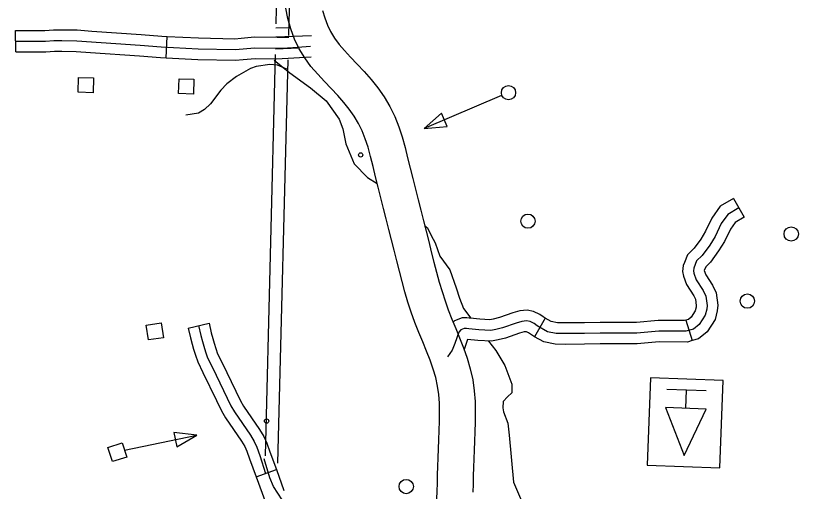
# Model space of a CAD drawing. Extents: x 653372 to 905732, y 627442 to 787275.
# Drawn here: x 852640 to 858104, y 661666 to 664990 of the extents above; entities that cross this region are included whole.
import ezdxf

# ---------------------------------------------------------------- set-up
doc = ezdxf.new("R2010")
doc.units = 0
for name, color, linetype in [('Level 10', 7, 'Continuous'), ('Level 2', 7, 'Continuous'), ('Level 35', 7, 'Continuous'), ('Level 45', 7, 'Continuous'), ('Level 56', 7, 'Continuous'), ('Level 57', 7, 'Continuous')]:
    doc.layers.add(name, color=color, linetype=linetype)

msp = doc.modelspace()

# ---------------------------------------------------------------- linework, layer by layer
at = {"layer": 'Level 10'}
for points in [[(855581.4, 661613.7), (855582.9, 661668.2), (855584.5, 661724.2), (855586.2, 661781.5), (855588, 661840.2), (855590, 661900.5), (855592, 661962.3), (855594.1, 662026.2), (855596.6, 662091.3), (855598.9, 662155.9), (855599.9, 662219.4), (855598.7, 662281.5), (855594.1, 662342.1), (855585.7, 662401.5), (855572.8, 662460.7), (855555.1, 662520.9), (855533.8, 662582.4), (855509, 662645.2), (855482.2, 662710.1), (855454.7, 662777), (855427.4, 662846.3), (855402, 662917.6), (855379.1, 662989.3), (855358.1, 663061), (855338.2, 663133.4), (855319.5, 663205.8), (855300.9, 663277.9), (855282.5, 663350.5), (855264, 663423.3), (855245.5, 663496.3), (855226.9, 663569.8), (855208.5, 663643.5), (855189.9, 663717.2), (855171.2, 663791), (855152.7, 663864.9), (855135.2, 663937.2), (855118.1, 664005.9), (855100.2, 664070.1), (855080.7, 664129.5), (855058.5, 664185.2), (855033, 664237.5), (855003.3, 664287.7), (854969.5, 664336.5), (854931.2, 664384.2), (854888.8, 664431.9), (854843.4, 664480.2), (854796.5, 664529.3), (854748.7, 664580.5), (854701.8, 664636), (854658.8, 664695.4), (854620.1, 664758.7), (854587, 664826.8), (854560.8, 664897.3), (854540.8, 664969.1), (854526.4, 665041.3)], [(854783.1, 665026.9), (854797.8, 664974.1), (854816.2, 664924.6), (854838.6, 664878.4), (854866.1, 664833.6), (854898, 664789.5), (854934.9, 664745.9), (854977.5, 664700.2), (855024.1, 664651.4), (855072.5, 664599.9), (855121.4, 664544.9), (855169.1, 664485.4), (855212.9, 664422.3), (855252.3, 664355.8), (855286.3, 664285.9), (855314.8, 664214.4), (855338.5, 664142.3), (855358.8, 664069.3), (855376.9, 663996.6), (855394.4, 663924.4), (855412.6, 663851.7), (855431.2, 663778.2), (855449.9, 663704.1), (855468.3, 663630.5), (855486.8, 663557.4), (855505.2, 663484.5), (855523.7, 663411.9), (855542.1, 663339.6), (855560.5, 663267.9), (855578.7, 663197.5), (855597.5, 663129), (855617.1, 663062.2), (855637.9, 662997.2), (855660.5, 662933.6), (855685.5, 662870.1), (855712.4, 662804.9), (855739.8, 662738.2), (855767.2, 662668.9), (855792.2, 662596.9), (855814.1, 662522.4), (855830.9, 662445.6), (855841.8, 662368.9), (855847.4, 662293.3), (855848.9, 662220), (855847.8, 662149.5), (855845.4, 662082), (855842.9, 662017.3), (855840.8, 661954.2), (855838.8, 661892.4), (855836.8, 661832.3), (855835, 661773.9), (855833.3, 661717), (855831.8, 661661.2)]]:
    msp.add_lwpolyline(points, dxfattribs=at)
at = {"layer": 'Level 2'}
for points in [[(854458.5, 664932.6), (854466.4, 665255.7)], [(854547.2, 664850.9), (854556.6, 665212.8)], [(854384.5, 661914), (854453.2, 664717.7)], [(854470.2, 661862.8), (854542.9, 664682.5)]]:
    msp.add_lwpolyline(points, dxfattribs=at)
at = {"layer": 'Level 35'}
for points in [[(854533.9, 664616.7), (854467.1, 664645.1), (854415.2, 664647.8), (854320.3, 664635), (854280.1, 664620.5), (854182.6, 664564.7), (854114.1, 664514.6), (854073.6, 664470.1), (853999.5, 664373), (853958.1, 664333.5), (853916.8, 664308), (853828.8, 664294.1)], [(854445, 664679.4), (854555, 664591.1), (854697.5, 664486.6), (854808.4, 664394.8), (854899.4, 664267.7), (854925.3, 664199.1), (854946.4, 664094.8), (854968.7, 664039.4), (855003, 663954.8), (855097.3, 663859.4), (855164.3, 663818.4)], [(855495.4, 663523.5), (855515.5, 663508), (855540.9, 663454.3), (855569.3, 663402.6), (855602.6, 663310), (855672.2, 663213.3), (855716.3, 663087.9), (855738.7, 663015), (855766.6, 662943.5), (855818.8, 662875.8)], [(855942.1, 662715.9), (855992.4, 662650.8), (856056, 662544.6), (856104.1, 662415.8), (856104.5, 662355.4), (856073.9, 662326.3), (856042.8, 662294.8), (856041.1, 662250), (856046.7, 662221.8), (856076.8, 662143.3), (856085.2, 662058.9), (856114.7, 661729.3), (856179.7, 661583), (856205.4, 661472.5), (856196.5, 661413.6), (856154.3, 661351.3), (856106.8, 661303.5), (856058.3, 661276), (856019.3, 661272.8), (856012.9, 661251.4), (855980.8, 661163.6), (855926.1, 661036.8), (855924.3, 660974.4)]]:
    msp.add_lwpolyline(points, dxfattribs=at)
at = {"layer": 'Level 45'}
for p, q in [((852640.4, 664736.2), (852640.2, 664886.2)), ((853690.8, 664695.4), (853698.2, 664845.3)), ((854537.9, 664763.7), (854537.9, 664765.6)), ((857650.8, 663711.5), (857726.6, 663582.9)), ((853844.3, 662806.5), (853990.2, 662841.4)), ((856336.9, 662876.8), (856263.2, 662746.8)), ((857319.3, 662862.5), (857362.5, 662719.5)), ((854319.5, 661768.4), (854460.6, 661819))]:
    msp.add_line(p, q, dxfattribs=at)
for points in [[(852640.2, 664886.2), (852845.1, 664886.4), (852903.6, 664891), (852962.4, 664892), (853069.5, 664890.1), (853173.2, 664882.6)], [(853173.2, 664882.6), (853515.6, 664857.9), (853660.7, 664847.1), (853698.2, 664845.3)], [(854557.8, 664905.4), (854457.7, 664901.6)], [(852640.3, 664811.2), (852848, 664811.4), (852907.2, 664816), (852962.3, 664817), (853066.2, 664815.1), (853510.2, 664783.1), (853656, 664772.3), (853914.7, 664759.4), (854173.1, 664754), (854310, 664766.3), (854537.9, 664763.7)], [(853698.2, 664845.3), (853917.3, 664834.3), (854170.5, 664829.1), (854215.3, 664833.1)], [(854215.3, 664833.1), (854307, 664841.3), (854464.8, 664839.5), (854546.9, 664839.8)], [(854705.9, 664848.5), (854456.2, 664839)], [(854617.6, 664762.7), (854454.1, 664756.5)], [(854537.9, 664765.6), (854545.9, 664764.4), (854697.9, 664777.6)], [(852640.4, 664736.2), (852851, 664736.4), (852910.7, 664741.1), (852962.3, 664741.9), (853062.8, 664740.2), (853162.4, 664733)], [(853162.4, 664733), (853504.7, 664708.3), (853651.4, 664697.4), (853690.8, 664695.4)], [(854228.6, 664683.7), (854312.9, 664691.2), (854460.9, 664689.5), (854702.3, 664702.8)], [(853690.8, 664695.4), (853912, 664684.4), (854175.6, 664679), (854228.6, 664683.7)], [(857650.8, 663711.5), (857559.6, 663657.8), (857500.5, 663575), (857457, 663483.4), (857423.2, 663428.7), (857377, 663364.4), (857330.3, 663319), (857308.8, 663264.5)], [(857688.7, 663647.2), (857611.2, 663601.5), (857565.2, 663537), (857522.7, 663447.7), (857485.4, 663387.3), (857433.8, 663315.4), (857393.9, 663276.7), (857374.1, 663226.6), (857371.3, 663206.1), (857375.2, 663189.9), (857391.1, 663145.2), (857439.6, 663069.4), (857459, 663031.1), (857466.8, 662965.1), (857464.6, 662940.4), (857454.1, 662897.5), (857411.2, 662831.4), (857371.5, 662800.2)], [(857726.6, 663582.9), (857662.8, 663545.2), (857629.8, 663499), (857588.4, 663411.9), (857547.6, 663345.8), (857490.5, 663266.5), (857457.4, 663234.3), (857447.7, 663209.8)], [(857308.8, 663264.5), (857301.3, 663245.5), (857295.5, 663202.4), (857303.5, 663168.7), (857323.7, 663112.1), (857374.7, 663032.3), (857386.4, 663009.2), (857391.7, 662964), (857390.7, 662952.7), (857384.5, 662927.5), (857355.3, 662882.5), (857336.4, 662867.6), (857319.3, 662862.5)], [(857447.7, 663209.8), (857447.5, 663209.3), (857458.6, 663178.3), (857504.6, 663106.4), (857531.6, 663053), (857541.9, 662966.1), (857538.4, 662928.1), (857523.6, 662867.5), (857467.1, 662780.4), (857406.6, 662732.8), (857362.5, 662719.5)], [(856336.9, 662876.8), (856322.1, 662885.2), (856298.9, 662902.4), (856255.6, 662923.3), (856210.2, 662933.1), (856159.3, 662927), (856111.4, 662913), (856018.4, 662880.9), (855974.8, 662870.3), (855950.7, 662865), (855880.4, 662868.5), (855812.9, 662876.5), (855806, 662877.4)], [(853990.2, 662841.4), (854006.2, 662774.6), (854017.2, 662733.3), (854025.5, 662702.6), (854037.7, 662665), (854050, 662628), (854082.3, 662563.9), (854176.6, 662366.7)], [(857371.5, 662800.2), (857319.3, 662784.5), (857129.7, 662785.6), (856976.7, 662772.4), (856720.5, 662771), (856611.6, 662769.9), (856482.2, 662768.2), (856414.4, 662770.1), (856353.3, 662781.6), (856281.2, 662822.5), (856260.1, 662838.2), (856231.1, 662852.2), (856206.7, 662857.5), (856174.3, 662853.6), (856134.1, 662841.8), (856039.4, 662809.1), (855991.6, 662797.5), (855956.9, 662789.9), (855874.2, 662794.1), (855803.7, 662802.4), (855787.6, 662804.5), (855771.4, 662803.9), (855748.5, 662795.4), (855734.3, 662778.8), (855706.4, 662699), (855687.9, 662653.2), (855656.1, 662606.5)], [(855806, 662877.4), (855791, 662879.4), (855756.6, 662878.1), (855704.5, 662858.7), (855694.9, 662847.5)], [(856816.3, 662846.2), (856719.9, 662845.7), (856610.7, 662844.5), (856482.8, 662842.9), (856422.4, 662844.6), (856379.3, 662852.7), (856336.9, 662876.8)], [(857319.3, 662862.5), (857308.5, 662859.2), (857126.7, 662860.3), (856973.3, 662847), (856816.3, 662846.2)], [(853844.3, 662806.5), (853860.7, 662737.8), (853872.4, 662694.3), (853881.7, 662659.9), (853895.2, 662618.3), (853911.1, 662570.3), (853947.6, 662497.8), (854041.3, 662302)], [(853917.3, 662824), (853933.5, 662756.2), (853944.8, 662713.8), (853953.6, 662681.3), (853966.4, 662641.6), (853980.6, 662599.2), (854015, 662530.8), (854142.7, 662263.7), (854168, 662220.9), (854279.4, 662058.5), (854306.1, 662014.2), (854323.1, 661974.8), (854344.3, 661917.2), (854384.5, 661791.7)], [(856263.2, 662746.8), (856240.3, 662759.8), (856221.2, 662774), (856206.6, 662781.1), (856203.1, 662781.9), (856189.3, 662780.2), (856156.8, 662770.7), (856060.4, 662737.4), (856008.4, 662724.8), (855963.2, 662714.8), (855867.9, 662719.6), (855795.7, 662728.2)], [(856817.1, 662696.9), (856721.1, 662696.4), (856612.5, 662695.2), (856481.6, 662693.5), (856406.4, 662695.7), (856327.3, 662710.5), (856263.2, 662746.8)], [(855795.7, 662728.2), (855771.1, 662657.7)], [(857362.5, 662719.5), (857330.1, 662709.7), (857132.7, 662710.9), (856980.2, 662697.7), (856817.1, 662696.9)], [(854176.6, 662366.7), (854208.9, 662299.1), (854231.3, 662261.3), (854342.5, 662099.1), (854372.9, 662048.6), (854392.8, 662002.6), (854415.2, 661941.6), (854460.6, 661819)], [(854041.3, 662302), (854076.4, 662228.4), (854104.7, 662180.6), (854216.3, 662017.9), (854239.2, 661979.9), (854253.4, 661946.9), (854273.4, 661892.8), (854319.5, 661768.4)], [(854519.6, 661580.5), (854500.2, 661607.7), (854441.3, 661700.5), (854414.5, 661761.2), (854375.5, 661893.8)], [(854460.6, 661819), (854513.4, 661671.9)], [(854319.5, 661768.4), (854385.6, 661583.9), (854462, 661431.9)]]:
    msp.add_lwpolyline(points, dxfattribs=at)
at = {"layer": 'Level 56'}
for points in [[(853076.4, 664454.6), (853079.6, 664558.6), (853183.9, 664555.5), (853180.8, 664451.4)], [(853777.5, 664445.8), (853780.6, 664549.8), (853885, 664546.7), (853881.8, 664442.6)], [(855652.8, 664215.7), (855612.8, 664309), (855492.8, 664202.2)], [(853568.3, 662723.9), (853552.3, 662826.8), (853655.5, 662842.8), (853671.4, 662739.9)], [(853744, 662077.8), (853764.7, 661977.9), (853904.2, 662058.9)], [(853315.5, 661874.2), (853284.9, 661973.6), (853384.7, 662004.3), (853415.3, 661904.8)]]:
    msp.add_lwpolyline(points, close=True, dxfattribs=at)
for points in [[(856031, 664433.3), (855492.8, 664202.2)], [(853400, 661954.6), (853904.2, 662058.9)]]:
    msp.add_lwpolyline(points, dxfattribs=at)
for centre, radius in [((856080.8, 664451.8), 49.8), ((855048.7, 664017.1), 14.9), ((856216.6, 663554.2), 49.8), ((858054.5, 663464.5), 49.8), ((857748.2, 662995.6), 49.8), ((854392.2, 662157.4), 15), ((855366.7, 661699.8), 49.8)]:
    msp.add_circle(centre, radius, dxfattribs=at)
at = {"layer": 'Level 57'}
for p, q in [((857460.2, 662368.2), (857186.2, 662378.3)), ((857318.5, 662246.4), (857323.2, 662373.2)), ((857321.3, 662322.5), (857321.3, 662322.5))]:
    msp.add_line(p, q, dxfattribs=at)
for points in [[(857579.7, 662440), (857072.3, 662458.8), (857049.7, 661849.8)], [(857049.7, 661849.8), (857557.2, 661831), (857579.7, 662440)]]:
    msp.add_lwpolyline(points, dxfattribs=at)
msp.add_lwpolyline([(857459.6, 662240.6), (857177.3, 662251.1), (857306.3, 661916.5)], close=True, dxfattribs=at)

doc.saveas('drawing.dxf')
